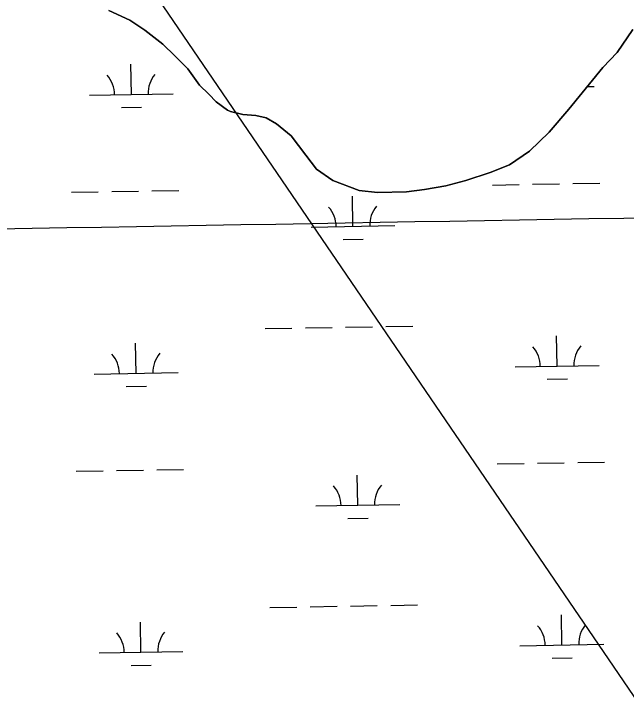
# Model space of a CAD drawing. Extents: x 3892998 to 3931244, y 278583 to 304547.
# Drawn here: x 3910526 to 3911257, y 295786 to 296620 of the extents above; entities that cross this region are included whole.
import ezdxf

# ---------------------------------------------------------------- set-up
doc = ezdxf.new("R2010")
doc.units = 0
for name, color, linetype in [('V-GRID-MAJR', 7, 'Continuous'), ('V-RIVR-EDGE', 7, 'Continuous'), ('V-TOPO-SHOR', 7, 'Continuous'), ('V-UTIL-LINE', 7, 'Continuous'), ('V-WETL-SWMP', 7, 'Continuous')]:
    doc.layers.add(name, color=color, linetype=linetype)

msp = doc.modelspace()

# ---------------------------------------------------------------- linework, layer by layer
at = {"layer": 'V-GRID-MAJR'}
msp.add_spline([(3897060.6180000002, 296135.19), (3902372.4110000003, 296225.205), (3907684.191, 296315.993), (3912995.9590000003, 296407.553), (3918307.7120000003, 296499.886), (3923619.453, 296592.991), (3928931.179, 296686.869), (3928931.18, 296686.869)], degree=3, dxfattribs=at)
at = {"layer": 'V-RIVR-EDGE'}
msp.add_spline([(3909783.092449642, 295866.6319791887), (3909800.660812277, 295843.97612038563), (3909812.9250838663, 295827.98408804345), (3909826.5055111, 295806.3356969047), (3909841.4177169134, 295785.34908375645), (3909858.31278992, 295759.36953432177), (3909870.2363053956, 295740.0529890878), (3909885.8176895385, 295720.7273989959), (3909893.458560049, 295717.71568538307), (3909900.1092303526, 295717.6992401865), (3909908.43161309, 295721.3365523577), (3909917.079951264, 295722.3127741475), (3909926.719311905, 295720.62626103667), (3909934.680382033, 295712.6257224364), (3909944.6111631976, 295694.31171130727), (3909956.868034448, 295675.3268773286), (3909970.784284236, 295655.00779799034), (3909981.059110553, 295641.34843381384), (3909987.3402456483, 295626.3688026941), (3909992.6196688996, 295609.72897077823), (3909998.9024485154, 295595.4144066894), (3910003.205649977, 295587.4229129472), (3910002.189137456, 295579.77710887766), (3909995.483375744, 295557.51380855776), (3909984.139412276, 295542.2452236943), (3909975.8046956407, 295533.6199087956), (3909959.4982195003, 295528.6721967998), (3909954.1678161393, 295524.6949507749), (3909952.4944591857, 295520.3761263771), (3909952.8179478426, 295516.7174354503), (3909956.799305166, 295513.0496996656), (3909961.1041511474, 295505.72327295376), (3909960.7469498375, 295495.7480897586), (3909955.7293457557, 295483.7892171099), (3909949.0589412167, 295475.8248579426), (3909943.3894262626, 295469.1881660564), (3909939.7142901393, 295462.21400709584), (3909939.369422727, 295457.2268266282), (3909939.35215527, 295450.24362280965), (3909940.678178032, 295448.57766619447), (3909945.992136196, 295445.90424191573), (3909952.306983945, 295444.5584849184), (3909957.61271951, 295438.55972548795), (3909959.9174308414, 295429.24303124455), (3909962.2204976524, 295419.26126997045), (3909968.5205447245, 295411.92990969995), (3909977.1598380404, 295409.2482628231), (3909984.4599524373, 295402.91203631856), (3909993.735533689, 295388.59007189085), (3909996.3678449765, 295377.2773542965), (3909993.6820868, 295366.97539340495), (3909987.669348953, 295356.0165880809), (3909986.665170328, 295353.3587867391), (3909987.320370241, 295349.36674003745), (3909993.2895283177, 295342.7012690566), (3910005.9068899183, 295335.02175233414), (3910014.547005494, 295332.6726389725), (3910021.5302093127, 295332.655371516), (3910027.841768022, 295329.9794804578), (3910041.1011733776, 295312.98738079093), (3910056.0100901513, 295290.6706335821), (3910079.540210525, 295258.35650216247), (3910099.0947293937, 295232.03784113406), (3910120.639515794, 295203.7190454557), (3910140.543013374, 295184.05023247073), (3910162.7323103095, 295147.41645439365), (3910185.2640078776, 295114.77225623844), (3910212.1054849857, 295076.7968324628), (3910225.37229068, 295062.79753443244), (3910233.004938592, 295056.4604856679), (3910236.9961630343, 295056.7831520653), (3910260.9517322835, 295062.04448560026), (3910322.8703914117, 295089.15929351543), (3910330.195173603, 295092.79907246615), (3910331.8586634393, 295093.1274946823), (3910334.8514650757, 295093.1200943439), (3910344.480958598, 295087.4431790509), (3910346.808693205, 295087.43742323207), (3910348.4754720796, 295089.0959795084), (3910343.8627603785, 295106.3992339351), (3910343.880027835, 295113.38243775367), (3910346.5542743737, 295119.02892943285), (3910349.2202983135, 295121.3500859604), (3910352.8798115, 295122.0061081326), (3910354.8741903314, 295121.66864105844), (3910356.198568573, 295119.337617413), (3910359.169991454, 295110.68434568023), (3910367.4644173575, 295103.0155183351), (3910381.4078017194, 295093.6700449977), (3910395.3536528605, 295085.3221722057), (3910404.6473238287, 295078.31594511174), (3910418.5890636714, 295068.3054047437), (3910432.2163597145, 295065.61142396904), (3910442.8327644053, 295055.6091061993), (3910459.4438172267, 295049.24985641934), (3910467.076465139, 295042.9128076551), (3910469.0543987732, 295035.9246702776), (3910475.647510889, 295012.63087901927), (3910478.9416001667, 294999.98638284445), (3910484.2489802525, 294994.65269044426), (3910493.528672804, 294981.99339359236), (3910494.1666052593, 294971.01814307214), (3910493.480981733, 294962.7064497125), (3910485.4812653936, 294955.0779130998), (3910479.8043501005, 294945.4484195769), (3910478.459415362, 294939.46610534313), (3910478.446259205, 294934.1455691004), (3910482.4366613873, 294934.13570198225), (3910487.4213750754, 294932.7932340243), (3910491.4019101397, 294928.79296472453), (3910494.0506666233, 294924.13091743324), (3910493.0349763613, 294916.81764687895), (3910496.3586669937, 294916.1443572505), (3910502.675981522, 294915.79620079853), (3910510.6641862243, 294918.769268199), (3910515.3204776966, 294919.0902900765), (3910521.6279251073, 294914.75173144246), (3910528.253927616, 294904.7592807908), (3910533.8436833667, 294879.1402217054), (3910536.1459279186, 294868.82592691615), (3910539.766794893, 294853.85287387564), (3910546.3738854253, 294836.21215237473), (3910553.6534433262, 294821.562587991), (3910561.941291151, 294811.2334925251), (3910569.222493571, 294797.24899517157), (3910578.500541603, 294783.9246312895), (3910593.4267258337, 294768.59108789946), (3910609.357088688, 294755.9153458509), (3910620.6402049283, 294746.576450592), (3910629.5939420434, 294736.57824412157), (3910633.2189203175, 294723.26785865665), (3910633.5062295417, 294704.97769306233), (3910640.446675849, 294687.66868281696), (3910655.3383251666, 294658.3687317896), (3910658.9633034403, 294645.05834632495), (3910658.579789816, 294624.44209064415), (3910656.892454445, 294614.47019648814), (3910650.548827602, 294604.17728045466), (3910648.8672480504, 294596.53312090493), (3910653.168804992, 294587.8765601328), (3910655.4677605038, 294576.2321312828), (3910652.1218688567, 294567.92701600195), (3910652.106245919, 294561.6088792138), (3910655.740269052, 294551.9563624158), (3910653.3566207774, 294529.3498392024), (3910654.643997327, 294512.05480737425), (3910656.9191073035, 294490.7669065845), (3910662.8619530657, 294473.4603631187), (3910678.7561364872, 294446.15314640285), (3910695.331009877, 294425.1624219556), (3910704.286391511, 294415.8292825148), (3910727.4897341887, 294385.8437079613), (3910746.72158666, 294363.5162713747), (3910775.558264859, 294325.5359140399), (3910789.14609243, 294306.8803245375), (3910800.0892748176, 294294.54944990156), (3910807.3712994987, 294280.89748606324), (3910822.9461055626, 294258.9116278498), (3910842.833980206, 294232.9246780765), (3910870.685391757, 294199.93479024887), (3910889.913955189, 294176.27721960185), (3910900.1822034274, 294159.9575873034), (3910907.4790287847, 294152.2912267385), (3910954.2281147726, 294096.30965755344), (3910972.8023005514, 294076.9766671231), (3910990.734442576, 294066.95625963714), (3910998.3802466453, 294065.9397471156), (3911008.0294744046, 294068.2436361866), (3911013.0224106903, 294070.22650338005), (3911023.3325941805, 294070.86608035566), (3911029.9849090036, 294071.5147021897), (3911038.975647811, 294076.4805039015), (3911042.6343387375, 294076.8039925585), (3911044.953850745, 294073.47290158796), (3911037.5887778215, 294053.53898039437), (3911030.897816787, 294037.26128334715), (3911029.2121259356, 294027.95445622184), (3911029.8632145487, 294022.2997419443), (3911033.4890150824, 294009.3218899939), (3911043.414862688, 293989.0126777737), (3911049.71244298, 293980.6837169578), (3911065.964649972, 293963.68421695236), (3911085.841012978, 293933.0417979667), (3911095.769327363, 293913.7301862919), (3911115.0077579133, 293894.06301782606), (3911136.578034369, 293876.0527611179), (3911169.1284949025, 293860.6756379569), (3911193.0577518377, 293855.2958990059), (3911217.661942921, 293853.9049177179), (3911241.2784005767, 293856.50680539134), (3911264.566436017, 293860.77218289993), (3911275.539219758, 293860.41251481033), (3911285.5037135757, 293855.73237780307), (3911306.4122120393, 293839.0538996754), (3911330.643578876, 293821.36959840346), (3911338.603826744, 293813.03652628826), (3911343.574562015, 293806.04098857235), (3911345.5483843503, 293797.3901836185), (3911348.1469829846, 293772.4435919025), (3911349.4277814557, 293752.48829195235), (3911353.0618045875, 293742.83577515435), (3911359.348695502, 293730.1838786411), (3911360.0030731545, 293725.8592984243), (3911358.28366965, 293702.9185971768), (3911357.9314018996, 293694.9386150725), (3911358.8985788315, 293682.63240823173), (3911359.1982219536, 293669.33024536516), (3911359.1645093, 293655.6963712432), (3911363.7657093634, 293633.73764760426), (3911372.0288893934, 293613.43254668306), (3911386.599516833, 293588.7888871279), (3911397.208521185, 293575.7937677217), (3911412.128127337, 293557.79995621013), (3911430.0545135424, 293545.45181411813), (3911442.340986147, 293538.4381866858), (3911446.316587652, 293532.4427162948), (3911447.283764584, 293520.136509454), (3911450.5827874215, 293509.4872143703), (3911455.5494113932, 293500.82900907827), (3911461.846991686, 293492.5000482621), (3911478.7807109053, 293482.14957404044), (3911498.6842084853, 293462.4807610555), (3911520.894884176, 293434.4928543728), (3911530.8314211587, 293418.5065778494), (3911540.1070024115, 293404.1846134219), (3911553.371341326, 293389.1877148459), (3911571.617104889, 293371.51821425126)], degree=3, dxfattribs=at)
at = {"layer": 'V-TOPO-SHOR'}
for points in [[(3910733.4820000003, 296554.913), (3910717.964, 296570.699), (3910703.6180000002, 296584.494), (3910681.9620000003, 296601.126), (3910664.233, 296613.168), (3910638.968, 296624.68)], [(3911264.0360000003, 296602.027), (3911244.9760000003, 296574.45), (3911228.18, 296556.762), (3911187.724, 296506.778), (3911163.912, 296479.638), (3911140.73, 296456.852), (3911116.8140000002, 296440.612), (3911093.7490000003, 296431.496), (3911064.934, 296421.836), (3911040.907, 296415.702), (3911015.503, 296411.163), (3910994.0810000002, 296408.57300000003), (3910959.396, 296407.483), (3910937.62, 296409.851), (3910906.216, 296421.811), (3910886.916, 296435.451), (3910873.983, 296452.205), (3910856.544, 296475.143), (3910839.23, 296489.559), (3910826.61, 296496.801), (3910814.546, 296499.283), (3910798.9050000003, 296500.802), (3910784.073, 296504.298), (3910780.717, 296505.715), (3910767.13, 296515.738), (3910758.291, 296524.731), (3910747.289, 296535.72500000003), (3910733.4820000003, 296554.913)]]:
    msp.add_lwpolyline(points, dxfattribs=at)
at = {"layer": 'V-UTIL-LINE'}
msp.add_lwpolyline([(3906680.9470508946, 302363.4542383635), (3908344.9110000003, 300089.976), (3912732.592, 293653.732), (3913646.809, 292726.848), (3916248.696, 289346.047), (3918159.8680000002, 287579.415), (3921518.269458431, 284435.0583118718)], dxfattribs=at)
at = {"layer": 'V-WETL-SWMP'}
for p, q in [((3910665.974365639, 296524.50066427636), (3910665.3512932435, 296560.4952719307)), ((3911209.6864571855, 296533.9124075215), (3911217.799696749, 296534.05284899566)), ((3910615.981855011, 296523.6352859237), (3910715.9668762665, 296525.36604262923)), ((3910654.2432361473, 296508.8642848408), (3910678.2396412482, 296509.2796664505)), ((3911096.408028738, 296416.50224701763), (3911128.4032355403, 296417.0560891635)), ((3911144.400838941, 296417.3330102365), (3911176.396045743, 296417.8868523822)), ((3911192.393649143, 296418.16377345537), (3911224.388855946, 296418.7176156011)), ((3910642.5680184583, 296408.64620387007), (3910674.5632252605, 296409.2000460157)), ((3910690.560828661, 296409.47696708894), (3910722.5560354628, 296410.03080923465)), ((3910594.575208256, 296407.8154406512), (3910626.570415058, 296408.3692827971)), ((3910930.1726431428, 296367.187730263), (3910929.5495707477, 296403.18233791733)), ((3910880.1801325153, 296366.3223519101), (3910980.1651537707, 296368.0531086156)), ((3910918.441513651, 296351.55135082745), (3910942.4379187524, 296351.96673243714)), ((3910825.422783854, 296245.28550568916), (3910857.417990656, 296245.83934783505)), ((3910873.4155940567, 296246.1162689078), (3910905.4108008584, 296246.67011105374)), ((3910921.4084042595, 296246.94703212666), (3910953.403611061, 296247.5008742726)), ((3910969.401214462, 296247.7777953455), (3911001.396421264, 296248.33163749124)), ((3911173.564980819, 296200.5623011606), (3911172.9419084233, 296236.55690881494)), ((3910671.732160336, 296191.87549479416), (3910671.109087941, 296227.87010244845)), ((3911123.572470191, 296199.69692280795), (3911223.5574914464, 296201.42767951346)), ((3910621.7396497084, 296191.01011644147), (3910721.7246709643, 296192.74087314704)), ((3911161.833851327, 296184.92592172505), (3911185.8302564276, 296185.34130333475)), ((3910660.0010308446, 296176.2391153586), (3910683.9974359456, 296176.65449696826)), ((3911102.165823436, 296083.8770775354), (3911134.1610302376, 296084.4309196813)), ((3911150.1586336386, 296084.7078407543), (3911182.15384044, 296085.26168289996)), ((3911198.151443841, 296085.53860397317), (3911230.1466506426, 296086.0924461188)), ((3910600.3330029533, 296075.19027116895), (3910632.328209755, 296075.7441133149)), ((3910648.3258131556, 296076.0210343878), (3910680.321019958, 296076.57487653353)), ((3910696.3186233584, 296076.85179760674), (3910728.31383016, 296077.4056397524)), ((3910935.93043784, 296034.5625607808), (3910935.307365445, 296070.55716843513)), ((3910885.9379272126, 296033.6971824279), (3910985.9229484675, 296035.4279391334)), ((3910924.199308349, 296018.92618134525), (3910948.1957134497, 296019.3415629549)), ((3910831.1805785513, 295912.6603362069), (3910863.175785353, 295913.21417835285)), ((3910879.173388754, 295913.49109942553), (3910911.1685955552, 295914.0449415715)), ((3910927.166198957, 295914.32186264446), (3910959.161405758, 295914.87570479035)), ((3910975.159009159, 295915.1526258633), (3911007.1542159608, 295915.706468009)), ((3911179.3227755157, 295867.93713167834), (3911178.69970312, 295903.9317393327)), ((3910677.489955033, 295859.2503253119), (3910676.866882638, 295895.24493296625)), ((3911129.330264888, 295867.0717533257), (3911229.3152861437, 295868.8025100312)), ((3910627.4974444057, 295858.38494695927), (3910727.482465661, 295860.1157036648)), ((3911167.591646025, 295852.3007522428), (3911191.5880511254, 295852.7161338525)), ((3910665.758825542, 295843.61394587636), (3910689.755230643, 295844.02932748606))]:
    msp.add_line(p, q, dxfattribs=at)
for points in [[(3910638.969, 296624.679), (3910664.233, 296613.167), (3910681.963, 296601.126), (3910703.617, 296584.494), (3910717.963, 296570.699), (3910733.4820000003, 296554.912), (3910747.289, 296535.724), (3910758.291, 296524.731)], [(3910758.291, 296524.731), (3910767.13, 296515.739), (3910780.716, 296505.715), (3910784.073, 296504.299), (3910798.904, 296500.803), (3910814.545, 296499.282), (3910826.611, 296496.8), (3910839.23, 296489.559), (3910856.543, 296475.143), (3910873.9820000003, 296452.206), (3910886.916, 296435.451), (3910906.217, 296421.811), (3910937.62, 296409.851), (3910959.397, 296407.484), (3910994.082, 296408.57300000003), (3911015.504, 296411.163), (3911040.906, 296415.701), (3911064.935, 296421.836), (3911093.75, 296431.496), (3911116.813, 296440.61100000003), (3911140.731, 296456.852), (3911163.912, 296479.638), (3911187.724, 296506.778), (3911228.18, 296556.761), (3911244.9760000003, 296574.45), (3911264.037, 296602.027)]]:
    msp.add_lwpolyline(points, dxfattribs=at)
for centre, radius, start, end in [((3910610.7314865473, 296524.0192755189), 35.24628790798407, 0.21988000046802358, 41.76353833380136), ((3910721.200809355, 296525.93151716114), 35.24628790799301, 140.21987699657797, 181.7635353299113), ((3910874.9297640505, 296366.7063415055), 35.24628790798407, 0.21988000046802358, 41.76353833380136), ((3910985.3990868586, 296368.61858314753), 35.24628790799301, 140.21987699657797, 181.7635353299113), ((3911118.3221017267, 296200.0809124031), 35.24628790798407, 0.21988000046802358, 41.76353833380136), ((3911228.7914245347, 296201.99315404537), 35.24628790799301, 140.21987699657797, 181.7635353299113), ((3910616.4892812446, 296191.3941060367), 35.24628790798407, 0.21988000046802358, 41.76353833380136), ((3910726.9586040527, 296193.3063476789), 35.24628790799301, 140.21987699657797, 181.7635353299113), ((3910991.156881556, 296035.9934136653), 35.24628790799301, 140.21987699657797, 181.7635353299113), ((3910880.6875587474, 296034.0811720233), 35.24628790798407, 0.21988000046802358, 41.76353833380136), ((3911124.0798964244, 295867.45574292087), 35.24628790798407, 0.21988000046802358, 41.76353833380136), ((3911234.549219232, 295869.3679845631), 35.24628790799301, 140.21987699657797, 181.7635353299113), ((3910732.7163987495, 295860.6811781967), 35.24628790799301, 140.21987699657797, 181.7635353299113), ((3910622.2470759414, 295858.76893655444), 35.24628790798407, 0.21988000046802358, 41.76353833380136)]:
    msp.add_arc(centre, radius, start, end, dxfattribs=at)

doc.saveas('drawing.dxf')
